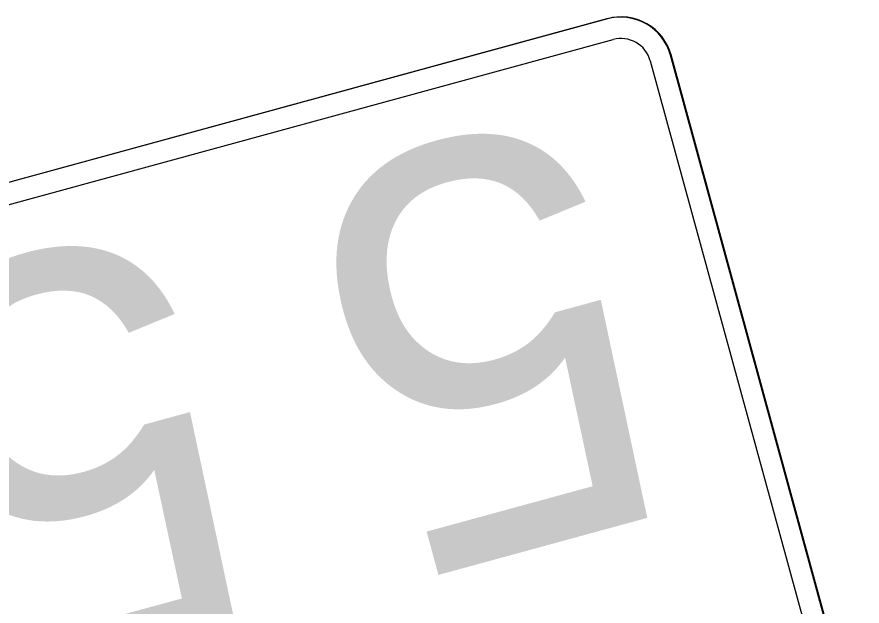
# Model space of a CAD drawing. Extents: x 2001876 to 2025694, y 804561 to 868938.
# Drawn here: x 2010981.44 to 2011028, y 826086.4 to 826118.87 of the extents above; entities that cross this region are included whole.
import ezdxf

# ---------------------------------------------------------------- set-up
doc = ezdxf.new("R2010")
doc.units = 0
doc.layers.add('TR SN EXTRUDED PANEL SIGNS- MOUNTED OVERHEAD', color=7, linetype='Continuous')

msp = doc.modelspace()

# ---------------------------------------------------------------- linework, layer by layer
at = {"layer": 'TR SN EXTRUDED PANEL SIGNS- MOUNTED OVERHEAD'}
for p, q in [((2011013.937, 826118.757), (2010946.163, 826100.231)), ((2011014.286, 826117.621), (2011014.286, 826117.622)), ((2011027.96, 826078.272), (2011017.439, 826116.76)), ((2011017.475, 826116.77), (2011017.475, 826116.77)), ((2011016.328, 826116.456), (2011016.329, 826116.456)), ((2011016.329, 826116.456), (2011025.528, 826082.803))]:
    msp.add_line(p, q, dxfattribs=at)
for points in [[(2011013.973, 826118.768), (2011013.973, 826118.767), (2010979.832, 826109.434)], [(2010946.512, 826099.096), (2010946.512, 826099.094), (2010980.146, 826108.288), (2011014.286, 826117.621)], [(2011027.995, 826078.281), (2011027.996, 826078.282), (2011017.475, 826116.77)]]:
    msp.add_lwpolyline(points, dxfattribs=at)
for centre, radius in [((2011014.689, 826116.008), 2.851), ((2011014.724, 826116.018), 2.851), ((2011014.724, 826116.018), 1.662)]:
    msp.add_arc(centre, radius, 15.2886, 105.2889, dxfattribs=at)

# ---------------------------------------------------------------- texts
for p in [(2011012.594, 826113.925), (2010989.967, 826107.74)]:
    msp.add_text('5', height=22.8, rotation=195.2888, dxfattribs=at).set_placement(p)

doc.saveas('drawing.dxf')
